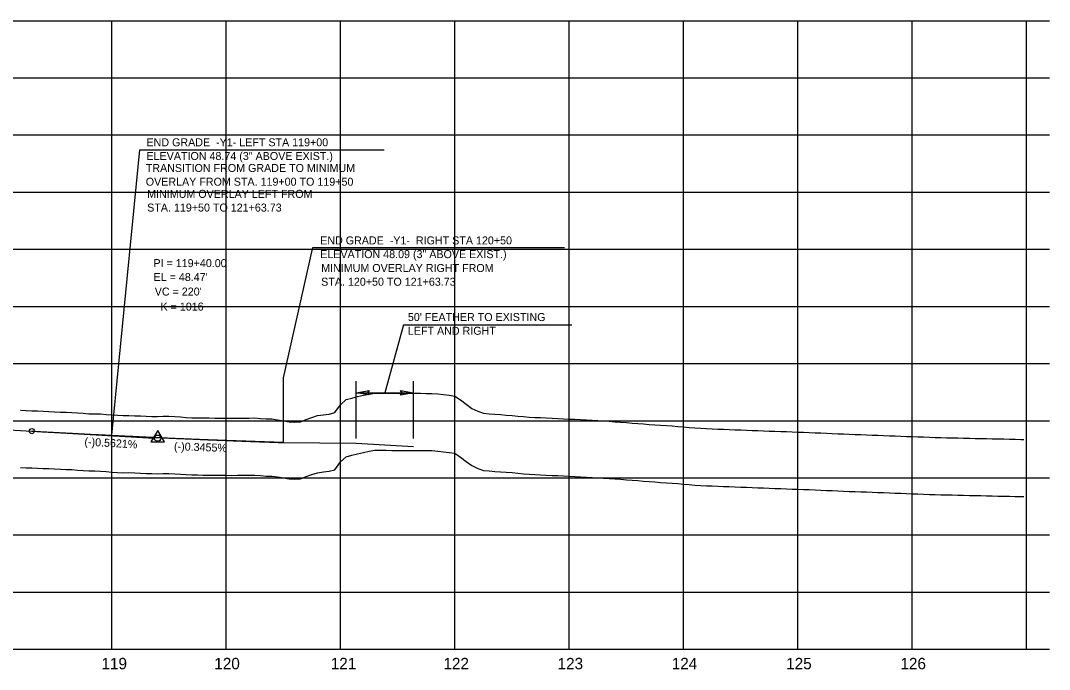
# Model space of a CAD drawing. Extents: x 2345490 to 2445302, y 465165 to 573888.
# Drawn here: x 2392142 to 2393042, y 557766 to 558334 of the extents above; entities that cross this region are included whole.
import ezdxf

# ---------------------------------------------------------------- set-up
doc = ezdxf.new("R2010")
doc.units = 0
for name, color, linetype in [('Old_Level_1', 7, 'Continuous'), ('Old_Level_11', 7, 'Continuous'), ('Old_Level_2', 7, 'Continuous'), ('Old_Level_57', 7, 'Continuous'), ('Old_Level_62', 7, 'Continuous'), ('Old_Level_63', 7, 'Continuous')]:
    doc.layers.add(name, color=color, linetype=linetype)

msp = doc.modelspace()

# ---------------------------------------------------------------- linework, layer by layer
at = {"layer": 'Old_Level_1'}
for points in [[(2392321.5425, 557936.33125), (2392326.5425, 557936.27), (2392331.5425, 557936.32775), (2392336.5425, 557936.38525), (2392341.5425, 557936.443), (2392346.5425, 557936.50075), (2392351.5425, 557936.09325), (2392356.5425, 557935.692), (2392361.5425, 557935.6365), (2392366.5425, 557934.88825), (2392371.5425, 557934.0455), (2392376.5425, 557933.11175), (2392381.5425, 557932.84925), (2392386.5425, 557933.1065), (2392391.5425, 557935.16675), (2392396.5425, 557936.98325), (2392401.5425, 557938.61925), (2392406.5425, 557939.27625), (2392411.5425, 557939.851), (2392416.5425, 557941.195), (2392421.5425, 557948.06375), (2392426.5425, 557952.6305), (2392431.5425, 557953.923), (2392436.5425, 557955.16975), (2392441.5425, 557956.41625), (2392446.5425, 557957.34225), (2392451.5425, 557958.22375), (2392456.5425, 557958.20425), (2392461.5425, 557958.1845), (2392466.5425, 557958.16475), (2392471.5425, 557958.145), (2392476.5425, 557958.1255), (2392481.5425, 557958.07125), (2392486.5425, 557958.08825), (2392491.5425, 557958.06075), (2392496.5425, 557958.04325), (2392501.5425, 557958.0255), (2392506.5425, 557957.5475), (2392511.5425, 557956.9085), (2392516.5425, 557956.30125), (2392521.5425, 557955.6955), (2392526.5425, 557952.242), (2392531.5425, 557948.4955), (2392536.5425, 557944.9155), (2392541.5425, 557942.35125), (2392546.5425, 557940.66575), (2392551.5425, 557940.151), (2392556.5425, 557939.714), (2392561.5425, 557939.38525), (2392566.5425, 557939.0565), (2392571.5425, 557938.66525), (2392576.5425, 557938.18975), (2392581.5425, 557937.71425), (2392586.5425, 557937.239), (2392591.5425, 557936.997), (2392596.5425, 557936.78575), (2392601.5425, 557936.5485), (2392606.5425, 557936.28525), (2392611.5425, 557936.022), (2392616.5425, 557935.759), (2392621.5425, 557935.51625), (2392626.5425, 557935.29825), (2392631.5425, 557935.046), (2392636.5425, 557934.78125), (2392641.5425, 557934.51675), (2392646.5425, 557934.252), (2392651.5425, 557933.9455), (2392656.5425, 557933.58025), (2392661.5425, 557933.21475), (2392666.5425, 557932.81025), (2392671.5425, 557932.4035), (2392676.5425, 557932.03375), (2392681.5425, 557931.664), (2392686.5425, 557931.29425), (2392691.5425, 557930.90775), (2392696.5425, 557930.49275), (2392701.5425, 557930.0775), (2392706.5425, 557929.76725), (2392711.5425, 557929.4715), (2392716.5425, 557929.10975), (2392721.5425, 557928.68125), (2392726.5425, 557928.25275), (2392731.5425, 557927.835), (2392736.5425, 557927.51675), (2392741.5425, 557927.19825), (2392746.5425, 557927.0045), (2392751.5425, 557926.81625), (2392756.5425, 557926.628), (2392761.5425, 557926.4365), (2392766.5425, 557926.22525), (2392771.5425, 557926.0385), (2392776.5425, 557925.8515), (2392781.5425, 557925.6645), (2392786.5425, 557925.47775), (2392791.5425, 557925.28625), (2392796.5425, 557925.08375), (2392801.5425, 557924.8985), (2392806.5425, 557924.71325), (2392811.5425, 557924.52775), (2392816.5425, 557924.3425), (2392821.5425, 557924.157)], [(2392141.5425, 557943.20475), (2392146.5425, 557942.99125), (2392151.5425, 557942.8435), (2392156.5425, 557942.65025), (2392161.5425, 557942.4065), (2392166.5425, 557942.15875), (2392171.5425, 557941.90975), (2392176.5425, 557941.7015), (2392181.5425, 557941.50275), (2392186.5425, 557941.27), (2392191.5425, 557940.91675), (2392196.5425, 557940.5625), (2392201.5425, 557940.2075), (2392206.5425, 557940.09875), (2392211.5425, 557939.9945), (2392216.5425, 557939.60175), (2392221.5425, 557939.20875), (2392226.5425, 557938.8155), (2392231.5425, 557938.63275), (2392236.5425, 557938.6605), (2392241.5425, 557938.462), (2392246.5425, 557938.245), (2392251.5425, 557938.028), (2392256.5425, 557937.81075), (2392261.5425, 557937.718), (2392266.5425, 557938.008), (2392271.5425, 557937.95175), (2392276.5425, 557937.6465), (2392281.5425, 557937.3415), (2392286.5425, 557937.0365), (2392291.5425, 557936.7345), (2392296.5425, 557936.6605), (2392301.5425, 557936.57325), (2392306.5425, 557936.486), (2392311.5425, 557936.39875), (2392316.5425, 557936.31125), (2392321.5425, 557936.33125)], [(2392821.5425, 557924.157), (2392826.5425, 557924.01425), (2392831.5425, 557923.796), (2392836.5425, 557923.57775), (2392841.5425, 557923.3595), (2392846.5425, 557923.14125), (2392851.5425, 557922.92275), (2392856.5425, 557922.7175), (2392861.5425, 557922.49125), (2392866.5425, 557922.281), (2392871.5425, 557922.09725), (2392876.5425, 557921.9135), (2392881.5425, 557921.72975), (2392886.5425, 557921.5375), (2392891.5425, 557921.352), (2392896.5425, 557921.16625), (2392901.5425, 557920.98075), (2392906.5425, 557920.795), (2392911.5425, 557920.6095), (2392916.5425, 557920.415), (2392921.5425, 557920.2285), (2392926.5425, 557920.042), (2392931.5425, 557919.85575), (2392936.5425, 557919.66925), (2392941.5425, 557919.484), (2392946.5425, 557919.348), (2392951.5425, 557919.2355), (2392956.5425, 557919.123), (2392961.5425, 557919.0105), (2392966.5425, 557918.89025), (2392971.5425, 557918.7495), (2392976.5425, 557918.63825), (2392981.5425, 557918.527), (2392986.5425, 557918.4155), (2392991.5425, 557918.30425), (2392996.5425, 557918.201), (2393001.5425, 557918.13675), (2393006.5425, 557918.02325), (2393011.5425, 557917.90975), (2393016.5425, 557917.79625), (2393019.1025, 557917.738)]]:
    msp.add_lwpolyline(points, dxfattribs=at)
at = {"layer": 'Old_Level_11'}
for points in [[(2392446.5225, 558006.6465), (2392435.2725, 558008.584), (2392446.585, 558010.584), (2392445.1475, 558008.584)], [(2392474.0225, 558010.5215), (2392485.2725, 558008.584), (2392473.96, 558006.584), (2392475.3975, 558008.584)]]:
    msp.add_lwpolyline(points, close=True, dxfattribs=at)
at = {"layer": 'Old_Level_2'}
for p, q in [((2392221.5425, 557971.3025), (2392245.949, 558221.24425)), ((2392245.949, 558221.24425), (2392459.72575, 558221.24425)), ((2392371.5425, 558021.55475), (2392397.27075, 558135.575)), ((2392397.27075, 558135.575), (2392617.34125, 558135.575)), ((2392476.6245, 558067.93675), (2392460.2725, 558008.584)), ((2392476.6245, 558067.93675), (2392623.72075, 558067.93675)), ((2392371.5425, 557965.013), (2392371.5425, 558021.55475)), ((2392435.2725, 557968.55725), (2392435.2725, 558018.61675)), ((2392485.2725, 557968.55725), (2392485.2725, 558018.61675)), ((2392435.2725, 558008.584), (2392485.2725, 558008.584)), ((2392081.5425, 557978.93), (2392151.5425, 557974.99575)), ((2392151.5425, 557974.99575), (2392258.797, 557968.967)), ((2392371.5425, 557965.013), (2392264.291, 557968.71775)), ((2392371.5425, 557965.013), (2392435.2725, 557964.39725)), ((2392435.2725, 557964.39725), (2392485.2725, 557961.592))]:
    msp.add_line(p, q, dxfattribs=at)
msp.add_lwpolyline([(2392255.77575, 557965.50725), (2392267.51825, 557965.50725), (2392261.64725, 557975.633)], close=True, dxfattribs=at)
for centre, radius in [((2392151.5425, 557974.99575), 2.25), ((2392261.5425, 557968.81275), 2.75)]:
    msp.add_circle(centre, radius, dxfattribs=at)
msp.add_spline([(2392151.5425, 557974.99575), (2392155.9425, 557974.74925), (2392160.3425, 557974.50475), (2392164.7425, 557974.26225), (2392169.1425, 557974.02175), (2392173.5425, 557973.783), (2392177.9425, 557973.546), (2392182.3425, 557973.31125), (2392186.7425, 557973.07825), (2392191.1425, 557972.847), (2392195.5425, 557972.61775), (2392199.9425, 557972.3905), (2392204.3425, 557972.16525), (2392208.7425, 557971.94175), (2392213.1425, 557971.72), (2392217.5425, 557971.5005), (2392221.9425, 557971.28275), (2392226.3425, 557971.06675), (2392230.7425, 557970.85275), (2392235.1425, 557970.64075), (2392239.5425, 557970.43075), (2392243.9425, 557970.2225), (2392248.3425, 557970.016), (2392252.7425, 557969.81175), (2392257.1425, 557969.60925), (2392261.5425, 557969.4085), (2392265.9425, 557969.20975), (2392270.3425, 557969.013), (2392274.7425, 557968.81825), (2392279.1425, 557968.62525), (2392283.5425, 557968.434), (2392287.9425, 557968.245), (2392292.3425, 557968.05775), (2392296.7425, 557967.87225), (2392301.1425, 557967.68875), (2392305.5425, 557967.50725), (2392309.9425, 557967.32775), (2392314.3425, 557967.15), (2392318.7425, 557966.974), (2392323.1425, 557966.80025), (2392327.5425, 557966.62825), (2392331.9425, 557966.458), (2392336.3425, 557966.28975), (2392340.7425, 557966.1235), (2392345.1425, 557965.95925), (2392349.5425, 557965.79675), (2392353.9425, 557965.636), (2392358.3425, 557965.4775), (2392362.7425, 557965.32075), (2392367.1425, 557965.16575), (2392371.5425, 557965.013)], degree=3, dxfattribs=at)
at = {"layer": 'Old_Level_57'}
for p, q in [((2381271.54275, 558334.11325), (2393041.55275, 558334.11325)), ((2392221.54225, 557784.21325), (2392221.54225, 558334.21325)), ((2392221.54225, 557784.11325), (2392221.54225, 558334.11325)), ((2392321.54225, 557784.21325), (2392321.54225, 558334.21325)), ((2392321.54225, 557784.11325), (2392321.54225, 558334.11325)), ((2392421.54225, 557784.21325), (2392421.54225, 558334.21325)), ((2392421.54225, 557784.11325), (2392421.54225, 558334.11325)), ((2392521.54225, 557784.21325), (2392521.54225, 558334.21325)), ((2392521.54225, 557784.11325), (2392521.54225, 558334.11325)), ((2392621.54225, 557784.21325), (2392621.54225, 558334.21325)), ((2392621.54225, 557784.11325), (2392621.54225, 558334.11325)), ((2392721.54225, 557784.21325), (2392721.54225, 558334.21325)), ((2392721.54225, 557784.11325), (2392721.54225, 558334.11325)), ((2392821.54225, 557784.21325), (2392821.54225, 558334.21325)), ((2392821.54225, 557784.11325), (2392821.54225, 558334.11325)), ((2392921.54225, 557784.21325), (2392921.54225, 558334.21325)), ((2392921.54225, 557784.11325), (2392921.54225, 558334.11325)), ((2393021.54225, 557784.21325), (2393021.54225, 558334.21325)), ((2393021.54225, 557784.11325), (2393021.54225, 558334.11325)), ((2381271.54275, 558284.11325), (2393041.55275, 558284.11325)), ((2381271.54275, 558234.11325), (2393041.55275, 558234.11325)), ((2381271.54275, 558184.11325), (2393041.55275, 558184.11325)), ((2381271.54275, 558134.11325), (2393041.55275, 558134.11325)), ((2381271.54275, 558084.11325), (2393041.55275, 558084.11325)), ((2381271.5425, 558034.11325), (2393041.55275, 558034.11325)), ((2381271.54275, 557984.11325), (2393041.55275, 557984.11325)), ((2381271.5425, 557934.11325), (2393041.55275, 557934.11325)), ((2381271.54275, 557884.11325), (2393041.55275, 557884.11325)), ((2381271.5425, 557834.11325), (2393041.55275, 557834.11325)), ((2381271.54275, 557784.11325), (2393041.55275, 557784.11325))]:
    msp.add_line(p, q, dxfattribs=at)
at = {"layer": 'Old_Level_62'}
for points in [[(2392321.5425, 557986.33725), (2392326.5425, 557986.276), (2392331.5425, 557986.33375), (2392336.5425, 557986.39125), (2392341.5425, 557986.449), (2392346.5425, 557986.50675), (2392351.5425, 557986.09925), (2392356.5425, 557985.698), (2392361.5425, 557985.6425), (2392366.5425, 557984.89425), (2392371.5425, 557984.0515), (2392376.5425, 557983.11775), (2392381.5425, 557982.85525), (2392386.5425, 557983.1125), (2392391.5425, 557985.17275), (2392396.5425, 557986.98925), (2392401.5425, 557988.62525), (2392406.5425, 557989.28225), (2392411.5425, 557989.857), (2392416.5425, 557991.201), (2392421.5425, 557998.06975), (2392426.5425, 558002.6365), (2392431.5425, 558003.929), (2392436.5425, 558005.17575), (2392441.5425, 558006.42225), (2392446.5425, 558007.34825), (2392451.5425, 558008.22975), (2392456.5425, 558008.21025), (2392461.5425, 558008.1905), (2392466.5425, 558008.17075), (2392471.5425, 558008.151), (2392476.5425, 558008.1315), (2392481.5425, 558008.07725), (2392486.5425, 558008.09425), (2392491.5425, 558008.06675), (2392496.5425, 558008.04925), (2392501.5425, 558008.0315), (2392506.5425, 558007.5535), (2392511.5425, 558006.9145), (2392516.5425, 558006.30725), (2392521.5425, 558005.7015), (2392526.5425, 558002.248), (2392531.5425, 557998.5015), (2392536.5425, 557994.9215), (2392541.5425, 557992.35725), (2392546.5425, 557990.67175), (2392551.5425, 557990.157), (2392556.5425, 557989.72), (2392561.5425, 557989.39125), (2392566.5425, 557989.0625), (2392571.5425, 557988.67125), (2392576.5425, 557988.19575), (2392581.5425, 557987.72025), (2392586.5425, 557987.245), (2392591.5425, 557987.003), (2392596.5425, 557986.79175), (2392601.5425, 557986.5545), (2392606.5425, 557986.29125), (2392611.5425, 557986.028), (2392616.5425, 557985.765), (2392621.5425, 557985.52225), (2392626.5425, 557985.30425), (2392631.5425, 557985.052), (2392636.5425, 557984.78725), (2392641.5425, 557984.52275), (2392646.5425, 557984.258), (2392651.5425, 557983.9515), (2392656.5425, 557983.58625), (2392661.5425, 557983.22075), (2392666.5425, 557982.81625), (2392671.5425, 557982.4095), (2392676.5425, 557982.03975), (2392681.5425, 557981.67), (2392686.5425, 557981.30025), (2392691.5425, 557980.91375), (2392696.5425, 557980.49875), (2392701.5425, 557980.0835), (2392706.5425, 557979.77325), (2392711.5425, 557979.4775), (2392716.5425, 557979.11575), (2392721.5425, 557978.68725), (2392726.5425, 557978.25875), (2392731.5425, 557977.841), (2392736.5425, 557977.52275), (2392741.5425, 557977.20425), (2392746.5425, 557977.0105), (2392751.5425, 557976.82225), (2392756.5425, 557976.634), (2392761.5425, 557976.4425), (2392766.5425, 557976.23125), (2392771.5425, 557976.0445), (2392776.5425, 557975.8575), (2392781.5425, 557975.6705), (2392786.5425, 557975.48375), (2392791.5425, 557975.29225), (2392796.5425, 557975.08975), (2392801.5425, 557974.9045), (2392806.5425, 557974.71925), (2392811.5425, 557974.53375), (2392816.5425, 557974.3485), (2392821.5425, 557974.163)], [(2392141.5425, 557993.21075), (2392146.5425, 557992.99725), (2392151.5425, 557992.8495), (2392156.5425, 557992.65625), (2392161.5425, 557992.4125), (2392166.5425, 557992.16475), (2392171.5425, 557991.91575), (2392176.5425, 557991.7075), (2392181.5425, 557991.50875), (2392186.5425, 557991.276), (2392191.5425, 557990.92275), (2392196.5425, 557990.5685), (2392201.5425, 557990.2135), (2392206.5425, 557990.10475), (2392211.5425, 557990.0005), (2392216.5425, 557989.60775), (2392221.5425, 557989.21475), (2392226.5425, 557988.8215), (2392231.5425, 557988.63875), (2392236.5425, 557988.6665), (2392241.5425, 557988.468), (2392246.5425, 557988.251), (2392251.5425, 557988.034), (2392256.5425, 557987.81675), (2392261.5425, 557987.724), (2392266.5425, 557988.014), (2392271.5425, 557987.95775), (2392276.5425, 557987.6525), (2392281.5425, 557987.3475), (2392286.5425, 557987.0425), (2392291.5425, 557986.7405), (2392296.5425, 557986.6665), (2392301.5425, 557986.57925), (2392306.5425, 557986.492), (2392311.5425, 557986.40475), (2392316.5425, 557986.31725), (2392321.5425, 557986.33725)], [(2392821.5425, 557974.163), (2392826.5425, 557974.02025), (2392831.5425, 557973.802), (2392836.5425, 557973.58375), (2392841.5425, 557973.3655), (2392846.5425, 557973.14725), (2392851.5425, 557972.92875), (2392856.5425, 557972.7235), (2392861.5425, 557972.49725), (2392866.5425, 557972.287), (2392871.5425, 557972.10325), (2392876.5425, 557971.9195), (2392881.5425, 557971.73575), (2392886.5425, 557971.5435), (2392891.5425, 557971.358), (2392896.5425, 557971.17225), (2392901.5425, 557970.98675), (2392906.5425, 557970.801), (2392911.5425, 557970.6155), (2392916.5425, 557970.421), (2392921.5425, 557970.2345), (2392926.5425, 557970.048), (2392931.5425, 557969.86175), (2392936.5425, 557969.67525), (2392941.5425, 557969.49), (2392946.5425, 557969.354), (2392951.5425, 557969.2415), (2392956.5425, 557969.129), (2392961.5425, 557969.0165), (2392966.5425, 557968.89625), (2392971.5425, 557968.7555), (2392976.5425, 557968.64425), (2392981.5425, 557968.533), (2392986.5425, 557968.4215), (2392991.5425, 557968.31025), (2392996.5425, 557968.207), (2393001.5425, 557968.14275), (2393006.5425, 557968.02925), (2393011.5425, 557967.91575), (2393016.5425, 557967.80225), (2393019.1025, 557967.744)]]:
    msp.add_lwpolyline(points, dxfattribs=at)
at = {"layer": 'Old_Level_63'}
msp.add_line((2381321.5425, 557784.113), (2393019.104, 557784.113), dxfattribs=at)

# ---------------------------------------------------------------- texts
at = {"layer": 'Old_Level_1'}
for s, p in [('119', (2392212.4925, 557766.613)), ('120', (2392311.1715, 557766.613)), ('121', (2392413.01075, 557766.613)), ('122', (2392511.55925, 557766.613)), ('123', (2392611.394, 557766.613)), ('124', (2392711.2365, 557766.613)), ('125', (2392811.329, 557766.613)), ('126', (2392911.27, 557766.613))]:
    msp.add_text(s, height=10.000001, dxfattribs=at).set_placement(p)
at = {"layer": 'Old_Level_2'}
for s, height, p in [('END GRADE  -Y1- LEFT STA 119+00', 7.0000005, (2392251.84625, 558224.20625)), ('ELEVATION 48.74 (3" ABOVE EXIST.)', 7.0000005, (2392251.84625, 558212.206)), ('TRANSITION FROM GRADE TO MINIMUM', 7.0000005, (2392251.23675, 558201.71425)), ('OVERLAY FROM STA. 119+00 TO 119+50', 7.0000005, (2392251.23675, 558189.714)), ('MINIMUM OVERLAY LEFT FROM', 7.0000005, (2392252.4565, 558179.08325)), ('STA. 119+50 TO 121+63.73', 7.0000005, (2392252.4565, 558167.083)), ('END GRADE  -Y1-  RIGHT STA 120+50', 7.0000005, (2392403.76025, 558138.3585)), ('ELEVATION 48.09 (3" ABOVE EXIST.)', 7.0000005, (2392403.76025, 558126.35825)), ('PI = 119+40.00', 7.0000005, (2392257.952, 558118.49775)), ('MINIMUM OVERLAY RIGHT FROM', 7.0000005, (2392404.62725, 558114.19575)), ("EL = 48.47'", 7.0000005, (2392258.0625, 558106.30525)), ('STA. 120+50 TO 121+63.73', 7.0000005, (2392404.62725, 558102.1955)), ("VC = 220'", 7.000001, (2392259.06825, 558093.59325)), ('K = 1016', 7.000001, (2392264.11825, 558080.46975)), ("50' FEATHER TO EXISTING", 7.0000005, (2392480.46725, 558071.3035)), ('LEFT AND RIGHT', 7.0000005, (2392480.46725, 558059.30325))]:
    msp.add_text(s, height=height, dxfattribs=at).set_placement(p)
for s, rotation, p in [('(-)0.5621%', 356.78296667, (2392197.4405, 557962.3995)), ('(-)0.3455%', 358.02147778, (2392275.83925, 557958.31275))]:
    msp.add_text(s, height=7.000001, rotation=rotation, dxfattribs=at).set_placement(p)

doc.saveas('drawing.dxf')
